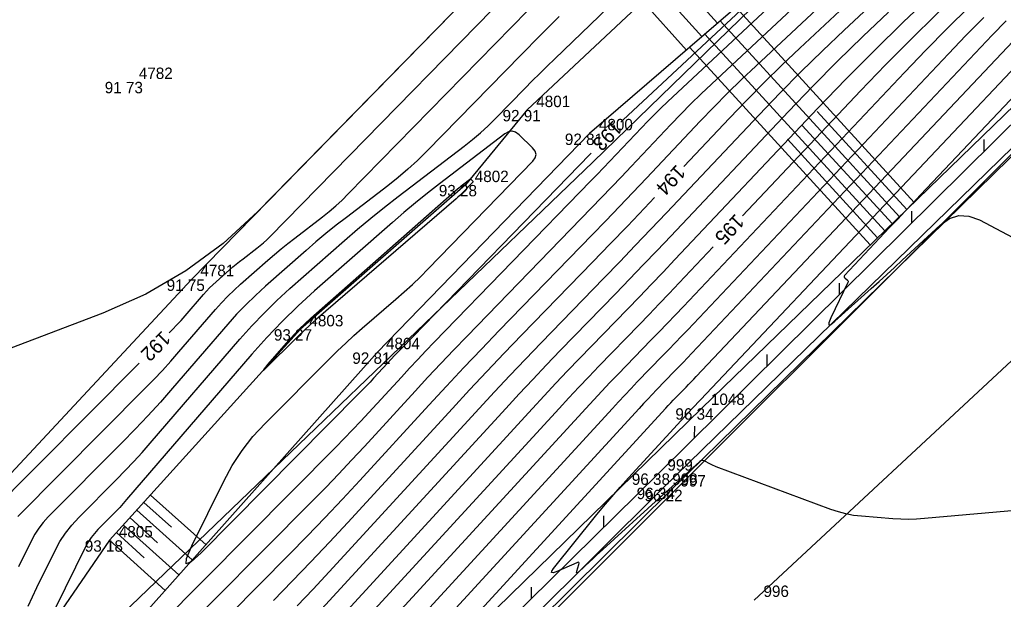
# Model space of a CAD drawing. Extents: x -711081 to -709338, y -1025122 to -1024092.
# Drawn here: x -709559.28 to -709535.12, y -1024246.01 to -1024231.79 of the extents above; entities that cross this region are included whole.
import ezdxf

# ---------------------------------------------------------------- set-up
doc = ezdxf.new("R2010")
doc.units = 0
for name, color, linetype in [('Ex_Contour Labels', 7, 'Continuous'), ('Ex_Major Contours', 7, 'Continuous'), ('Ex_Minor Contours', 7, 'Continuous'), ('Z_body', 7, 'Continuous'), ('Z_body_cisla', 7, 'Continuous'), ('Z_body_vysky_redukovane', 7, 'Continuous'), ('Z_hrany_paty', 7, 'Continuous'), ('Z_katastr_hranice', 7, 'Continuous'), ('Z_katastr_vnitrni_kresba', 7, 'Continuous'), ('Z_komunikace', 7, 'Continuous'), ('Z_obruba', 7, 'Continuous'), ('Z_pole_rozhranni', 7, 'Continuous'), ('Z_svodidla', 7, 'Continuous'), ('Z_svodidla_znacky', 7, 'Continuous'), ('Z_technicke_srafy', 7, 'Continuous'), ('Z_vdz12_prerusovana', 7, 'Continuous')]:
    doc.layers.add(name, color=color, linetype=linetype)

# ---------------------------------------------------------------- blocks, each defined once
blk = doc.blocks.new('POINT_DISPLAY')
blk.add_line((0, 0), (0, 0))
blk = doc.blocks.new('Z529')
blk.add_line((0, 0), (0.2, 0.2))

msp = doc.modelspace()

# ---------------------------------------------------------------- linework, layer by layer
at = {"layer": 'Ex_Major Contours'}
for points in [[(-709534.337, -1024222.465), (-709538.027, -1024227.713), (-709538.586, -1024228.466), (-709539.181, -1024229.186), (-709539.812, -1024229.875), (-709540.48, -1024230.532), (-709544.455, -1024234.245), (-709544.516, -1024234.303)], [(-709533.366, -1024226.179), (-709540.114, -1024232.482), (-709540.555, -1024232.901), (-709540.99, -1024233.327), (-709541.418, -1024233.759), (-709541.84, -1024234.198), (-709542.964, -1024235.387)], [(-709533.496, -1024228.593), (-709536.119, -1024231.044), (-709536.759, -1024231.651), (-709537.39, -1024232.269), (-709538.011, -1024232.896), (-709538.623, -1024233.533), (-709541.521, -1024236.597)], [(-709555.604, -1024239.471), (-709555.519, -1024239.385), (-709555.415, -1024239.275), (-709555.313, -1024239.163), (-709555.213, -1024239.049), (-709554.763, -1024238.527), (-709554.69, -1024238.445), (-709554.614, -1024238.366), (-709554.536, -1024238.29), (-709554.454, -1024238.216), (-709554.12, -1024237.922), (-709554.04, -1024237.852), (-709553.958, -1024237.784), (-709553.875, -1024237.717), (-709553.791, -1024237.652), (-709553.452, -1024237.393), (-709553.368, -1024237.327), (-709553.287, -1024237.258), (-709553.209, -1024237.186), (-709553.133, -1024237.111), (-709545.708, -1024229.53)], [(-709550.759, -1024249.323), (-709543.411, -1024241.321), (-709543.349, -1024241.255), (-709543.288, -1024241.189), (-709543.226, -1024241.124), (-709543.163, -1024241.059), (-709542.912, -1024240.8), (-709542.849, -1024240.735), (-709542.786, -1024240.67), (-709542.724, -1024240.605), (-709542.662, -1024240.54), (-709534.315, -1024231.713)], [(-709545.244, -1024235.059), (-709545.267, -1024235.082), (-709549.893, -1024239.842), (-709549.982, -1024239.933), (-709550.069, -1024240.025), (-709550.156, -1024240.118), (-709550.242, -1024240.211), (-709550.586, -1024240.585), (-709550.672, -1024240.678), (-709550.759, -1024240.77), (-709550.847, -1024240.862), (-709550.936, -1024240.952), (-709554.817, -1024244.865), (-709555.065, -1024245.09), (-709555.186, -1024245.137), (-709555.181, -1024245.007), (-709555.048, -1024244.699), (-709554.265, -1024243.111), (-709554.055, -1024242.725), (-709553.815, -1024242.359), (-709553.547, -1024242.014), (-709553.248, -1024241.691), (-709551.662, -1024240.101), (-709551.468, -1024239.91), (-709551.27, -1024239.722), (-709551.068, -1024239.538), (-709550.863, -1024239.358), (-709550.036, -1024238.645), (-709549.832, -1024238.465), (-709549.631, -1024238.28), (-709549.435, -1024238.091), (-709549.242, -1024237.897), (-709546.674, -1024235.255), (-709546.614, -1024235.173), (-709546.595, -1024235.091), (-709546.617, -1024235.009), (-709546.68, -1024234.929), (-709547.013, -1024234.608), (-709547.097, -1024234.547), (-709547.184, -1024234.523), (-709547.273, -1024234.537), (-709547.364, -1024234.588), (-709548.966, -1024235.81), (-709549.262, -1024236.04), (-709549.553, -1024236.275), (-709549.841, -1024236.514), (-709550.124, -1024236.759), (-709552.032, -1024238.439), (-709552.438, -1024238.808), (-709552.829, -1024239.19), (-709553.208, -1024239.585), (-709553.573, -1024239.994), (-709556.651, -1024243.562), (-709556.735, -1024243.657), (-709556.82, -1024243.751), (-709556.908, -1024243.844), (-709556.997, -1024243.935), (-709557.356, -1024244.296), (-709557.442, -1024244.389), (-709557.519, -1024244.488), (-709557.588, -1024244.593), (-709557.648, -1024244.705), (-709558.664, -1024246.763)], [(-709543.686, -1024236.15), (-709543.932, -1024236.409), (-709544.353, -1024236.849), (-709544.775, -1024237.288), (-709545.198, -1024237.725), (-709546.945, -1024239.522), (-709547.376, -1024239.968), (-709547.803, -1024240.418), (-709548.228, -1024240.87), (-709548.649, -1024241.326), (-709551.217, -1024244.122), (-709551.667, -1024244.607), (-709552.122, -1024245.089), (-709552.582, -1024245.566), (-709553.046, -1024246.038)], [(-709542.242, -1024237.36), (-709543.079, -1024238.245), (-709543.324, -1024238.503), (-709543.569, -1024238.76), (-709543.816, -1024239.016), (-709544.063, -1024239.271), (-709545.054, -1024240.29), (-709545.301, -1024240.546), (-709545.546, -1024240.803), (-709545.789, -1024241.063), (-709546.03, -1024241.323), (-709553.056, -1024248.975)], [(-709560.071, -1024243.958), (-709556.344, -1024240.216)]]:
    msp.add_lwpolyline(points, dxfattribs=at)
at = {"layer": 'Ex_Minor Contours'}
for points in [[(-709537.565, -1024218.466), (-709537.785, -1024218.765), (-709542.797, -1024225.17), (-709543.724, -1024226.321), (-709544.682, -1024227.446), (-709545.671, -1024228.544), (-709546.69, -1024229.614), (-709553.433, -1024236.499), (-709554.281, -1024237.277), (-709555.197, -1024237.951), (-709556.181, -1024238.521), (-709557.234, -1024238.986), (-709562.855, -1024241.12)], [(-709559.064, -1024246.174), (-709558.961, -1024245.944), (-709558.852, -1024245.717), (-709558.406, -1024244.812), (-709558.286, -1024244.592), (-709558.15, -1024244.384), (-709557.997, -1024244.187), (-709557.827, -1024244.002), (-709556.895, -1024243.067), (-709556.682, -1024242.849), (-709556.474, -1024242.628), (-709556.269, -1024242.403), (-709556.068, -1024242.175), (-709553.87, -1024239.627), (-709553.578, -1024239.3), (-709553.275, -1024238.984), (-709552.962, -1024238.678), (-709552.638, -1024238.383), (-709551.302, -1024237.207), (-709550.979, -1024236.928), (-709550.652, -1024236.655), (-709550.32, -1024236.388), (-709549.983, -1024236.126), (-709548.357, -1024234.886), (-709548.156, -1024234.726), (-709547.96, -1024234.56), (-709547.771, -1024234.387), (-709547.588, -1024234.206), (-709546.868, -1024233.471), (-709546.687, -1024233.288), (-709546.505, -1024233.106), (-709546.322, -1024232.926), (-709546.137, -1024232.747), (-709536.735, -1024223.697)], [(-709533.269, -1024224.369), (-709543.37, -1024233.804), (-709543.533, -1024233.959), (-709543.694, -1024234.117), (-709543.852, -1024234.277), (-709544.008, -1024234.439), (-709544.627, -1024235.093), (-709544.782, -1024235.256), (-709544.937, -1024235.419), (-709545.093, -1024235.581), (-709545.25, -1024235.743), (-709549.095, -1024239.699), (-709549.3, -1024239.911), (-709549.502, -1024240.124), (-709549.703, -1024240.338), (-709549.903, -1024240.554), (-709550.699, -1024241.42), (-709550.898, -1024241.636), (-709551.1, -1024241.849), (-709551.304, -1024242.061), (-709551.51, -1024242.271), (-709555.823, -1024246.619)], [(-709533.301, -1024224.972), (-709542.284, -1024233.364), (-709542.54, -1024233.607), (-709542.793, -1024233.853), (-709543.041, -1024234.104), (-709543.285, -1024234.359), (-709544.255, -1024235.385), (-709544.498, -1024235.641), (-709544.742, -1024235.896), (-709544.987, -1024236.15), (-709545.233, -1024236.404), (-709548.297, -1024239.557), (-709548.618, -1024239.888), (-709548.935, -1024240.222), (-709549.251, -1024240.559), (-709549.564, -1024240.897), (-709550.811, -1024242.255), (-709551.125, -1024242.594), (-709551.442, -1024242.929), (-709551.761, -1024243.261), (-709552.085, -1024243.589), (-709555.708, -1024247.243)], [(-709533.334, -1024225.576), (-709541.199, -1024232.923), (-709541.548, -1024233.254), (-709541.891, -1024233.59), (-709542.23, -1024233.932), (-709542.563, -1024234.278), (-709543.884, -1024235.676), (-709544.215, -1024236.025), (-709544.547, -1024236.372), (-709544.881, -1024236.719), (-709545.215, -1024237.064), (-709547.499, -1024239.414), (-709547.936, -1024239.866), (-709548.369, -1024240.321), (-709548.798, -1024240.779), (-709549.225, -1024241.24), (-709550.924, -1024243.091), (-709551.351, -1024243.551), (-709551.783, -1024244.008), (-709552.218, -1024244.46), (-709552.659, -1024244.908), (-709555.592, -1024247.866)], [(-709552.46, -1024246.171), (-709552.066, -1024245.755), (-709551.677, -1024245.335), (-709547.994, -1024241.325), (-709547.618, -1024240.918), (-709547.239, -1024240.514), (-709546.857, -1024240.113), (-709546.472, -1024239.714), (-709544.927, -1024238.124), (-709544.541, -1024237.726), (-709544.157, -1024237.327), (-709543.774, -1024236.926), (-709543.392, -1024236.524), (-709541.117, -1024234.118), (-709540.607, -1024233.587), (-709540.089, -1024233.064), (-709539.563, -1024232.549), (-709539.028, -1024232.042), (-709533.399, -1024226.783)], [(-709532.162, -1024230.804), (-709537.154, -1024236.083), (-709537.344, -1024236.284), (-709537.533, -1024236.485), (-709537.722, -1024236.686), (-709537.911, -1024236.887), (-709539.017, -1024238.063), (-709539.028, -1024238.078), (-709539.03, -1024238.092), (-709539.026, -1024238.106), (-709539.013, -1024238.12), (-709538.949, -1024238.173), (-709538.936, -1024238.187), (-709538.929, -1024238.203), (-709538.929, -1024238.22), (-709538.935, -1024238.238), (-709539.357, -1024239.105), (-709539.406, -1024239.223), (-709539.405, -1024239.276), (-709539.355, -1024239.262), (-709539.255, -1024239.183), (-709538.362, -1024238.379), (-709538.171, -1024238.207), (-709537.982, -1024238.035), (-709537.793, -1024237.862), (-709537.604, -1024237.689), (-709536.669, -1024236.826), (-709536.445, -1024236.667), (-709536.21, -1024236.593), (-709535.964, -1024236.604), (-709535.706, -1024236.7), (-709533.804, -1024237.704)], [(-709552.596, -1024247.762), (-709546.685, -1024241.324), (-709546.399, -1024241.015), (-709546.11, -1024240.707), (-709545.819, -1024240.402), (-709545.527, -1024240.098), (-709544.351, -1024238.889), (-709544.058, -1024238.586), (-709543.765, -1024238.282), (-709543.474, -1024237.977), (-709543.184, -1024237.671), (-709539.672, -1024233.958), (-709538.984, -1024233.242), (-709538.286, -1024232.537), (-709537.577, -1024231.843), (-709536.857, -1024231.16)], [(-709533.049, -1024243.677), (-709537.056, -1024244.028), (-709537.249, -1024244.041), (-709537.443, -1024244.046), (-709537.636, -1024244.042), (-709537.829, -1024244.031), (-709538.603, -1024243.97), (-709538.795, -1024243.948), (-709538.984, -1024243.913), (-709539.17, -1024243.865), (-709539.354, -1024243.804), (-709542.168, -1024242.757), (-709542.205, -1024242.743), (-709542.242, -1024242.727), (-709542.278, -1024242.711), (-709542.313, -1024242.693), (-709542.469, -1024242.611), (-709542.496, -1024242.6), (-709542.522, -1024242.599), (-709542.548, -1024242.607), (-709542.572, -1024242.624), (-709542.665, -1024242.711), (-709542.689, -1024242.732), (-709542.712, -1024242.754), (-709542.736, -1024242.775), (-709542.76, -1024242.797), (-709543.174, -1024243.169), (-709543.251, -1024243.238), (-709543.327, -1024243.308), (-709543.404, -1024243.377), (-709543.481, -1024243.447), (-709545.041, -1024244.867), (-709545.099, -1024244.92), (-709545.157, -1024244.974), (-709545.215, -1024245.027), (-709545.272, -1024245.081), (-709545.556, -1024245.344), (-709545.581, -1024245.365), (-709545.596, -1024245.368), (-709545.6, -1024245.353), (-709545.593, -1024245.321), (-709545.543, -1024245.157), (-709545.537, -1024245.124), (-709545.544, -1024245.105), (-709545.564, -1024245.1), (-709545.596, -1024245.11), (-709546.101, -1024245.332), (-709546.178, -1024245.359), (-709546.214, -1024245.354), (-709546.209, -1024245.319), (-709546.163, -1024245.251), (-709545.131, -1024243.967), (-709544.935, -1024243.727), (-709544.735, -1024243.49), (-709544.531, -1024243.257), (-709544.323, -1024243.027), (-709542.756, -1024241.32), (-709542.74, -1024241.303), (-709542.723, -1024241.285), (-709542.707, -1024241.268), (-709542.69, -1024241.251), (-709542.624, -1024241.182), (-709542.607, -1024241.165), (-709542.59, -1024241.148), (-709542.574, -1024241.131), (-709542.558, -1024241.113), (-709533.238, -1024231.259)], [(-709559.323, -1024243.973), (-709556.191, -1024240.827), (-709555.979, -1024240.611), (-709555.771, -1024240.39), (-709555.567, -1024240.166), (-709555.367, -1024239.939), (-709554.465, -1024238.894), (-709554.319, -1024238.73), (-709554.168, -1024238.572), (-709554.011, -1024238.419), (-709553.849, -1024238.271), (-709553.181, -1024237.684), (-709553.02, -1024237.544), (-709552.856, -1024237.408), (-709552.69, -1024237.274), (-709552.521, -1024237.143), (-709551.843, -1024236.626), (-709551.676, -1024236.493), (-709551.514, -1024236.355), (-709551.357, -1024236.212), (-709551.205, -1024236.062), (-709546.797, -1024231.56)], [(-709535.956, -1024231.473), (-709536.495, -1024232), (-709537.024, -1024232.535), (-709537.546, -1024233.078), (-709542.975, -1024238.819), (-709543.174, -1024239.028), (-709543.374, -1024239.237), (-709543.574, -1024239.446), (-709543.775, -1024239.653), (-709544.581, -1024240.482), (-709544.782, -1024240.69), (-709544.981, -1024240.9), (-709545.179, -1024241.111), (-709545.375, -1024241.323), (-709553.516, -1024250.188)], [(-709546.029, -1024231.71), (-709546.495, -1024232.175), (-709546.958, -1024232.645), (-709549.278, -1024235.013), (-709549.506, -1024235.237), (-709549.741, -1024235.453), (-709549.984, -1024235.66), (-709550.235, -1024235.858), (-709551.252, -1024236.635), (-709551.505, -1024236.831), (-709551.754, -1024237.031), (-709551.999, -1024237.236), (-709552.241, -1024237.445), (-709553.243, -1024238.327), (-709553.487, -1024238.549), (-709553.722, -1024238.778), (-709553.949, -1024239.015), (-709554.168, -1024239.26), (-709555.52, -1024240.828), (-709555.82, -1024241.17), (-709556.126, -1024241.506), (-709556.438, -1024241.836), (-709556.756, -1024242.161), (-709558.575, -1024243.988), (-709558.696, -1024244.12), (-709558.806, -1024244.26), (-709558.904, -1024244.41), (-709558.989, -1024244.567), (-709559.309, -1024245.215)], [(-709535.051, -1024231.812), (-709535.392, -1024232.168), (-709542.766, -1024239.966), (-709542.874, -1024240.08), (-709542.982, -1024240.193), (-709543.091, -1024240.305), (-709543.199, -1024240.418), (-709543.636, -1024240.867), (-709543.744, -1024240.979), (-709543.852, -1024241.093), (-709543.959, -1024241.207), (-709544.065, -1024241.322), (-709554.436, -1024252.615)], [(-709553.976, -1024251.401), (-709544.72, -1024241.322), (-709544.569, -1024241.159), (-709544.417, -1024240.996), (-709544.263, -1024240.835), (-709544.108, -1024240.675), (-709543.487, -1024240.036), (-709543.332, -1024239.876), (-709543.178, -1024239.715), (-709543.024, -1024239.554), (-709542.871, -1024239.392), (-709536.469, -1024232.623), (-709536.038, -1024232.173), (-709535.599, -1024231.731)], [(-709552.136, -1024246.548), (-709547.34, -1024241.325), (-709547.008, -1024240.966), (-709546.675, -1024240.611), (-709546.338, -1024240.257), (-709545.999, -1024239.906), (-709544.639, -1024238.507), (-709544.299, -1024238.156), (-709543.961, -1024237.804), (-709543.624, -1024237.452), (-709543.288, -1024237.098), (-709540.394, -1024234.038), (-709539.796, -1024233.414), (-709539.188, -1024232.8), (-709538.57, -1024232.196), (-709537.943, -1024231.601)]]:
    msp.add_lwpolyline(points, dxfattribs=at)
msp.add_lwpolyline([(-709552.539, -1024239.512), (-709552.406, -1024239.373), (-709552.268, -1024239.239), (-709552.126, -1024239.109), (-709548.522, -1024235.938), (-709548.492, -1024235.912), (-709548.461, -1024235.887), (-709548.43, -1024235.861), (-709548.398, -1024235.837), (-709548.226, -1024235.706), (-709548.217, -1024235.7), (-709548.207, -1024235.699), (-709548.198, -1024235.701), (-709548.189, -1024235.708), (-709548.153, -1024235.742), (-709548.146, -1024235.751), (-709548.144, -1024235.76), (-709548.146, -1024235.768), (-709548.153, -1024235.777), (-709548.385, -1024236.017), (-709548.427, -1024236.059), (-709548.47, -1024236.1), (-709548.514, -1024236.141), (-709548.559, -1024236.18), (-709551.997, -1024239.145), (-709552.146, -1024239.276), (-709552.293, -1024239.41), (-709552.437, -1024239.547), (-709552.579, -1024239.686), (-709553.15, -1024240.258), (-709553.253, -1024240.359), (-709553.291, -1024240.39), (-709553.264, -1024240.35), (-709553.17, -1024240.239), (-709552.667, -1024239.656)], close=True, dxfattribs=at)
at = {"layer": 'Z_hrany_paty'}
for p, q in [((-709534.37, -1024222.33), (-709546.81, -1024234)), ((-709533.26, -1024224.2), (-709545.28, -1024234.58)), ((-709531.3, -1024230.44), (-709542.52, -1024241.32)), ((-709546.81, -1024234), (-709548.33, -1024235.84)), ((-709545.28, -1024234.58), (-709550.5, -1024239.95)), ((-709548.33, -1024235.84), (-709552.38, -1024239.38)), ((-709552.38, -1024239.38), (-709557.07, -1024244.56)), ((-709550.5, -1024239.95), (-709556.48, -1024246.66)), ((-709542.52, -1024241.32), (-709554.62, -1024253.1)), ((-709557.07, -1024244.56), (-709558.65, -1024246.85))]:
    msp.add_line(p, q, dxfattribs=at)
at = {"layer": 'Z_katastr_hranice'}
for p, q in [((-709520.52, -1024211.35), (-709545.19, -1024235.27)), ((-709545.19, -1024235.27), (-709560.73, -1024250.18))]:
    msp.add_line(p, q, dxfattribs=at)
at = {"layer": 'Z_katastr_vnitrni_kresba'}
msp.add_line((-709551.96, -1024252.1), (-709525.67, -1024225.85), dxfattribs=at)
at = {"layer": 'Z_komunikace'}
for p, q in [((-709543.28, -1024243.32), (-709532.96, -1024233.22)), ((-709556.03, -1024255.95), (-709543.28, -1024243.32))]:
    msp.add_line(p, q, dxfattribs=at)
at = {"layer": 'Z_obruba'}
for p, q in [((-709543.47, -1024243.27), (-709533.06, -1024233.13)), ((-709556.12, -1024255.83), (-709543.47, -1024243.27))]:
    msp.add_line(p, q, dxfattribs=at)
at = {"layer": 'Z_pole_rozhranni'}
for p, q in [((-709555.06, -1024238.16), (-709544.62, -1024227.5)), ((-709560.46, -1024243.95), (-709555.06, -1024238.16))]:
    msp.add_line(p, q, dxfattribs=at)
at = {"layer": 'Z_svodidla'}
for p, q in [((-709543.59, -1024242.92), (-709533.4, -1024232.85)), ((-709556.52, -1024255.63), (-709543.59, -1024242.92))]:
    msp.add_line(p, q, dxfattribs=at)
at = {"layer": 'Z_technicke_srafy'}
for p, q in [((-709543.24, -1024230.65), (-709542.14, -1024231.87)), ((-709543.61, -1024231), (-709542.52, -1024232.2)), ((-709543.97, -1024231.34), (-709542.9, -1024232.53)), ((-709537.31, -1024236.27), (-709541.69, -1024231.48)), ((-709537.67, -1024236.62), (-709542.07, -1024231.81)), ((-709538.03, -1024236.97), (-709542.45, -1024232.14)), ((-709538.39, -1024237.31), (-709542.83, -1024232.46)), ((-709537.49, -1024236.44), (-709539.69, -1024234.04)), ((-709537.85, -1024236.79), (-709540.06, -1024234.38)), ((-709538.21, -1024237.14), (-709540.42, -1024234.72)), ((-709556.23, -1024243.63), (-709555.55, -1024244.24)), ((-709556.06, -1024243.45), (-709554.7, -1024244.67)), ((-709556.4, -1024243.82), (-709555.04, -1024245.04)), ((-709556.57, -1024244), (-709555.89, -1024244.62)), ((-709556.9, -1024244.37), (-709556.22, -1024244.99)), ((-709556.73, -1024244.19), (-709555.37, -1024245.41)), ((-709557.07, -1024244.56), (-709555.7, -1024245.79))]:
    msp.add_line(p, q, dxfattribs=at)
at = {"layer": 'Z_vdz12_prerusovana'}
msp.add_line((-709541.24, -1024246.03), (-709530.49, -1024236.04), dxfattribs=at)

# ---------------------------------------------------------------- block references
at = {"layer": 'Z_body'}
for p in [(-709556.58, -1024233.31), (-709546.81, -1024234), (-709545.28, -1024234.58), (-709548.33, -1024235.84), (-709555.06, -1024238.16), (-709552.38, -1024239.38), (-709550.5, -1024239.95), (-709542.52, -1024241.32), (-709543.59, -1024242.92), (-709543.47, -1024243.27), (-709543.28, -1024243.32), (-709557.07, -1024244.56)]:
    msp.add_blockref('POINT_DISPLAY', p, dxfattribs=at)
at = {"layer": 'Z_svodidla_znacky'}
for p, rotation in [((-709535.59, -1024235.01), 44.70000000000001), ((-709537.37, -1024236.77), 44.70000000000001), ((-709539.14, -1024238.53), 44.70000000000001), ((-709540.92, -1024240.28), 44.70000000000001), ((-709542.7, -1024242.04), 44.70000000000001), ((-709544.93, -1024244.24), 44.5), ((-709546.71, -1024245.99), 44.5)]:
    msp.add_blockref('Z529', p, dxfattribs=dict(at, rotation=rotation))

# ---------------------------------------------------------------- texts
at = {"layer": 'Ex_Contour Labels'}
for s, rotation, p in [('193', 226.0666, (-709544.693, -1024234.234)), ('194', 226.5769, (-709543.141, -1024235.32)), ('195', 226.6005, (-709541.698, -1024236.53)), ('192', 225.1333, (-709555.779, -1024239.4))]:
    msp.add_text(s, height=0.35, rotation=rotation, dxfattribs=at).set_placement(p)
at = {"layer": 'Z_body_cisla'}
for s, p in [('4782', (-709556.35, -1024233.24)), ('4801', (-709546.59, -1024233.93)), ('4800', (-709545.05, -1024234.5)), ('4802', (-709548.1, -1024235.77)), ('4781', (-709554.84, -1024238.08)), ('4803', (-709552.16, -1024239.31)), ('4804', (-709550.28, -1024239.87)), ('1048', (-709542.3, -1024241.24)), ('999', (-709543.37, -1024242.85)), ('998', (-709543.25, -1024243.2)), ('997', (-709543.05, -1024243.24)), ('4805', (-709556.84, -1024244.49)), ('996', (-709541.01, -1024245.95))]:
    msp.add_text(s, height=0.28, dxfattribs=at).set_placement(p)
at = {"layer": 'Z_body_vysky_redukovane'}
for s, p in [('91 73', (-709557.187, -1024233.59)), ('92 91', (-709547.417, -1024234.28)), ('92 81', (-709545.887, -1024234.86)), ('93 28', (-709548.983, -1024236.12)), ('91 75', (-709555.667, -1024238.44)), ('93 27', (-709553.033, -1024239.66)), ('92 81', (-709551.107, -1024240.23)), ('96 34', (-709543.173, -1024241.6)), ('96 38', (-709544.243, -1024243.2)), ('96 34', (-709544.123, -1024243.55)), ('96 22', (-709543.933, -1024243.6)), ('93 18', (-709557.677, -1024244.84))]:
    msp.add_text(s, height=0.28, dxfattribs=at).set_placement(p)

doc.saveas('drawing.dxf')
